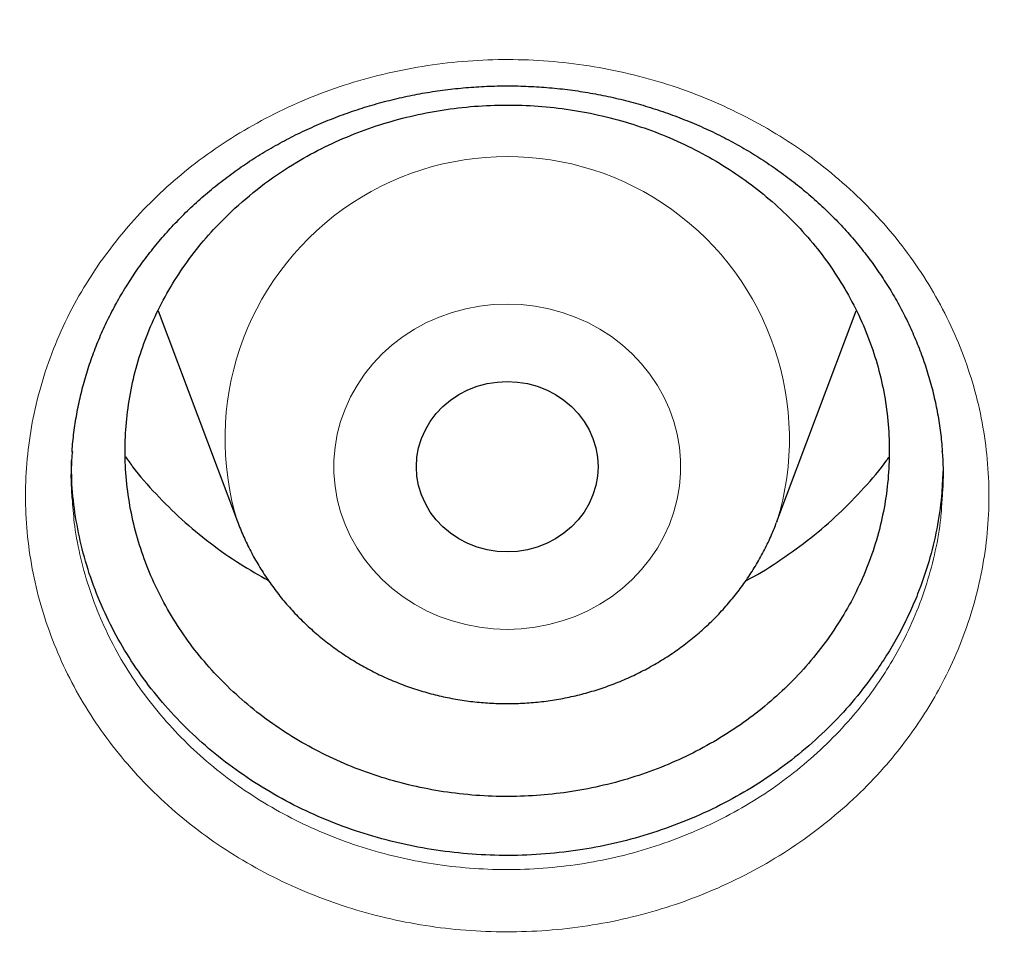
# Model space of a CAD drawing. Header units: millimetres. Extents: x 8 to 949, y 12 to 889.
# Tile 406 of 556: x 625.85 to 630.19, y 821.56 to 825.69. Entities that reach past the tile are written whole.
import ezdxf

# ---------------------------------------------------------------- set-up
doc = ezdxf.new("R2010")
doc.units = ezdxf.units.MM

msp = doc.modelspace()

# ---------------------------------------------------------------- linework, layer by layer
at = {"color": 7, "linetype": 'Continuous', "lineweight": 30}
for p, q in [((626.4635, 824.4039), (626.8127, 823.4756)), ((629.1889, 823.4756), (629.538, 824.4035)), ((629.1889, 823.4756), (629.1874, 823.4716))]:
    msp.add_line(p, q, dxfattribs=at)
at = {"color": 252, "linetype": 'Continuous', "lineweight": 0, "flags": 128}
msp.add_lwpolyline([(628.0008, 823.0006), (627.9394, 823.003), (627.8783, 823.0099), (627.8181, 823.0214), (627.759, 823.0375), (627.7015, 823.058), (627.6459, 823.0827), (627.5927, 823.1115), (627.5421, 823.1443), (627.4944, 823.1808), (627.4501, 823.2208), (627.4093, 823.264), (627.3723, 823.3101), (627.3395, 823.3589), (627.3109, 823.4099), (627.2868, 823.463), (627.2673, 823.5177), (627.2526, 823.5738), (627.2427, 823.6307), (627.2378, 823.6882), (627.2378, 823.7459), (627.2427, 823.8034), (627.2526, 823.8604), (627.2673, 823.9164), (627.2868, 823.9711), (627.3109, 824.0242), (627.3395, 824.0753), (627.3723, 824.1241), (627.4093, 824.1702), (627.4501, 824.2134), (627.4944, 824.2533), (627.5421, 824.2898), (627.5927, 824.3226), (627.6459, 824.3515), (627.7015, 824.3762), (627.759, 824.3967), (627.8181, 824.4127), (627.8783, 824.4243), (627.9394, 824.4312), (628.0008, 824.4335), (628.0623, 824.4312), (628.1233, 824.4243), (628.1836, 824.4127), (628.2426, 824.3967), (628.3001, 824.3762), (628.3557, 824.3515), (628.409, 824.3226), (628.4596, 824.2898), (628.5072, 824.2533), (628.5516, 824.2134), (628.5923, 824.1702), (628.6293, 824.1241), (628.6621, 824.0753), (628.6907, 824.0242), (628.7148, 823.9711), (628.7343, 823.9164), (628.749, 823.8604), (628.7589, 823.8034), (628.7638, 823.7459), (628.7638, 823.6882), (628.7589, 823.6307), (628.749, 823.5738), (628.7343, 823.5177), (628.7148, 823.463), (628.6907, 823.4099), (628.6621, 823.3589), (628.6293, 823.3101), (628.5923, 823.264), (628.5516, 823.2208), (628.5072, 823.1808), (628.4596, 823.1443), (628.409, 823.1115), (628.3557, 823.0827), (628.3001, 823.058), (628.2426, 823.0375), (628.1836, 823.0214), (628.1233, 823.0099), (628.0623, 823.003), (628.0008, 823.0006)], dxfattribs=at)
at = {"color": 7, "linetype": 'Continuous', "lineweight": 30, "flags": 128}
msp.add_lwpolyline([(628.0008, 823.3418), (627.956, 823.3442), (627.9118, 823.3512), (627.8687, 823.3629), (627.8273, 823.379), (627.788, 823.3993), (627.7514, 823.4237), (627.718, 823.4517), (627.6881, 823.4831), (627.6621, 823.5174), (627.6404, 823.5543), (627.6233, 823.5931), (627.6108, 823.6336), (627.6033, 823.6751), (627.6008, 823.7171), (627.6033, 823.7591), (627.6108, 823.8006), (627.6233, 823.841), (627.6404, 823.8799), (627.6621, 823.9167), (627.6881, 823.9511), (627.718, 823.9824), (627.7514, 824.0105), (627.788, 824.0348), (627.8273, 824.0552), (627.8687, 824.0713), (627.9118, 824.0829), (627.956, 824.09), (628.0008, 824.0924), (628.0456, 824.09), (628.0898, 824.0829), (628.1329, 824.0713), (628.1744, 824.0552), (628.2136, 824.0348), (628.2502, 824.0105), (628.2837, 823.9824), (628.3135, 823.9511), (628.3395, 823.9167), (628.3612, 823.8799), (628.3784, 823.841), (628.3908, 823.8006), (628.3983, 823.7591), (628.4008, 823.7171), (628.3983, 823.6751), (628.3908, 823.6336), (628.3784, 823.5931), (628.3612, 823.5543), (628.3395, 823.5174), (628.3135, 823.4831), (628.2837, 823.4517), (628.2502, 823.4237), (628.2136, 823.3993), (628.1744, 823.379), (628.1329, 823.3629), (628.0898, 823.3512), (628.0456, 823.3442), (628.0008, 823.3418)], dxfattribs=at)
at = {"color": 252, "linetype": 'Continuous', "lineweight": 0}
msp.add_arc((628.0008, 823.8402), 1.2428, 342.9378, 197.0344, dxfattribs=at)
for points, knots in [([(628.0008, 880.2977), (627.5042, 880.2918), (626.5111, 880.2799), (625.0242, 880.1843), (623.5431, 880.0318), (622.0707, 879.8172), (620.6184, 879.544), (619.1888, 879.2136), (617.7842, 878.828), (616.3987, 878.3858), (615.0266, 877.8848), (613.6709, 877.3249), (612.3348, 876.706), (611.0291, 876.0325), (609.7561, 875.3058), (608.5258, 874.5319), (607.3398, 873.7134), (606.1995, 872.8528), (605.0998, 871.9468), (604.0365, 870.9914), (603.0124, 869.9874), (602.0305, 868.9358), (601.0988, 867.8448), (600.2192, 866.7164), (599.3982, 865.5597), (598.6363, 864.3776), (597.9338, 863.1732), (597.2873, 861.9413), (596.6947, 860.6768), (596.1581, 859.3816), (595.6798, 858.0575), (595.2641, 856.715), (594.9117, 855.3567), (594.625, 853.9933), (594.4032, 852.6277), (594.2455, 851.2627), (594.1508, 849.8925), (594.119, 848.5115), (594.1515, 847.1222), (594.2498, 845.7272), (594.4133, 844.3376), (594.6418, 842.9562), (594.933, 841.5936), (595.2851, 840.2524), (595.6962, 838.9346), (596.1675, 837.6347), (596.7015, 836.3474), (597.2982, 835.0755), (597.958, 833.822), (598.6759, 832.597), (599.4504, 831.4027), (600.2753, 830.2484), (601.1477, 829.1357), (602.065, 828.0658), (603.0306, 827.0341), (604.049, 826.0365), (605.1191, 825.0757), (606.24, 824.1545), (607.4029, 823.2804), (608.6056, 822.4551), (609.8385, 821.6849), (611.0984, 820.9701), (612.3822, 820.311), (613.6952, 819.7045), (615.043, 819.1484), (616.4236, 818.645), (617.8348, 818.1963), (619.2658, 817.8063), (620.7136, 817.4757), (622.1668, 817.2067), (623.6223, 816.9986), (625.0773, 816.8507), (626.5377, 816.7618), (628.0097, 816.7319), (629.4905, 816.7625), (630.9774, 816.8546), (632.4585, 817.008), (633.9309, 817.2224), (635.3833, 817.4957), (636.8129, 817.826), (638.2174, 818.2117), (639.6029, 818.6539), (640.975, 819.1548), (642.3307, 819.7147), (643.6668, 820.3337), (644.9726, 821.0072), (646.2455, 821.7339), (647.4758, 822.5078), (648.6618, 823.3263), (649.8022, 824.1869), (650.9018, 825.0928), (651.9652, 826.0483), (652.9893, 827.0523), (653.9712, 828.1038), (654.9028, 829.1949), (655.7825, 830.3233), (656.6035, 831.48), (657.3653, 832.662), (658.0678, 833.8665), (658.7143, 835.0983), (659.307, 836.3628), (659.8436, 837.6581), (660.3218, 838.9821), (660.7375, 840.3246), (661.0899, 841.683), (661.3766, 843.0464), (661.5984, 844.412), (661.7561, 845.777), (661.8509, 847.1471), (661.8827, 848.5281), (661.8501, 849.9175), (661.7519, 851.3124), (661.5883, 852.702), (661.3599, 854.0835), (661.0686, 855.446), (660.7165, 856.7873), (660.3054, 858.105), (659.8341, 859.4049), (659.3002, 860.6922), (658.7034, 861.9641), (658.0436, 863.2176), (657.3258, 864.4427), (656.5512, 865.637), (655.7263, 866.7912), (654.8539, 867.904), (653.9367, 868.9738), (652.971, 870.0055), (651.9526, 871.0032), (650.8825, 871.964), (649.7616, 872.8852), (648.5987, 873.7593), (647.396, 874.5845), (646.1631, 875.3548), (644.9032, 876.0696), (643.6194, 876.7287), (642.3064, 877.3352), (640.9586, 877.8912), (639.578, 878.3947), (638.1668, 878.8433), (636.7358, 879.2334), (635.288, 879.564), (633.8348, 879.8329), (632.3793, 880.0412), (630.9243, 880.1883), (629.4639, 880.2805), (628.4885, 880.292), (628.0008, 880.2977)], [0, 0, 0, 0, 0.007, 0.014, 0.021, 0.028, 0.035, 0.041875, 0.04875, 0.055625, 0.0625, 0.0695, 0.0765, 0.0835, 0.0905, 0.0975, 0.104375, 0.11125, 0.118125, 0.125, 0.132, 0.139, 0.146, 0.153, 0.16, 0.166875, 0.17375, 0.180625, 0.1875, 0.1945, 0.2015, 0.2085, 0.2155, 0.2225, 0.229375, 0.23625, 0.243125, 0.25, 0.257, 0.264, 0.271, 0.278, 0.285, 0.291875, 0.29875, 0.305625, 0.3125, 0.3195, 0.3265, 0.3335, 0.3405, 0.3475, 0.354375, 0.36125, 0.368125, 0.375, 0.382, 0.389, 0.396, 0.403, 0.41, 0.416875, 0.42375, 0.430625, 0.4375, 0.4445, 0.4515, 0.4585, 0.4655, 0.4725, 0.479375, 0.48625, 0.493125, 0.5, 0.507, 0.514, 0.521, 0.528, 0.535, 0.541875, 0.54875, 0.555625, 0.5625, 0.5695, 0.5765, 0.5835, 0.5905, 0.5975, 0.604375, 0.61125, 0.618125, 0.625, 0.632, 0.639, 0.646, 0.653, 0.66, 0.666875, 0.67375, 0.680625, 0.6875, 0.6945, 0.7015, 0.7085, 0.7155, 0.7225, 0.729375, 0.73625, 0.743125, 0.75, 0.757, 0.764, 0.771, 0.778, 0.785, 0.791875, 0.79875, 0.805625, 0.8125, 0.8195, 0.8265, 0.8335, 0.8405, 0.8475, 0.854375, 0.86125, 0.868125, 0.875, 0.882, 0.889, 0.896, 0.903, 0.91, 0.916875, 0.92375, 0.930625, 0.9375, 0.9445, 0.9515, 0.9585, 0.9655, 0.9725, 0.979375, 0.98625, 0.993125, 1, 1, 1, 1]), ([(626.2074, 824.6156), (626.2391, 824.6587), (626.3026, 824.745), (626.4122, 824.8651), (626.5312, 824.9775), (626.6617, 825.0821), (626.8034, 825.1777), (626.9558, 825.2634), (627.1156, 825.3374), (627.2812, 825.3988), (627.452, 825.447), (627.6267, 825.4821), (627.804, 825.5039), (627.9826, 825.5123), (628.1614, 825.5067), (628.3393, 825.4876), (628.5149, 825.4551), (628.6864, 825.4094), (628.8528, 825.3507), (629.0132, 825.2796), (629.1665, 825.1968), (629.3117, 825.1026), (629.4475, 824.9973), (629.5734, 824.8818), (629.6882, 824.7573), (629.7909, 824.6246), (629.8806, 824.4845), (629.9571, 824.3381), (630.0199, 824.1864), (630.0684, 824.0304), (630.1019, 823.8712), (630.1205, 823.7096), (630.1243, 823.5471), (630.113, 823.3851), (630.0863, 823.2246), (630.0447, 823.0664), (629.9887, 822.9119), (629.9228, 822.7712), (629.8498, 822.6442), (629.7728, 822.5301), (629.6811, 822.4134), (629.5725, 822.2959), (629.4458, 822.18), (629.3089, 822.074), (629.1629, 821.9793), (629.0086, 821.8965), (628.8473, 821.8256), (628.68, 821.7671), (628.508, 821.7216), (628.3322, 821.6897), (628.1539, 821.6712), (627.9744, 821.6663), (627.7956, 821.675), (627.6185, 821.6976), (627.4442, 821.7335), (627.2738, 821.7823), (627.1085, 821.8439), (626.9497, 821.9181), (626.7981, 822.0043), (626.6548, 822.1015), (626.5213, 822.2091), (626.3985, 822.3268), (626.2869, 822.4535), (626.1873, 822.5881), (626.1006, 822.7296), (626.0276, 822.8775), (625.9685, 823.0306), (625.9236, 823.1877), (625.8936, 823.3474), (625.8788, 823.5088), (625.8789, 823.6709), (625.8938, 823.8324), (625.9242, 823.9945), (625.9709, 824.156), (626.0343, 824.3156), (626.1116, 824.4702), (626.1755, 824.5672), (626.2074, 824.6156)], [0, 0, 0, 0, 0.012867, 0.025776, 0.038686, 0.051553, 0.064963, 0.07842, 0.091878, 0.105288, 0.118659, 0.132078, 0.145497, 0.158869, 0.172258, 0.185696, 0.199134, 0.212524, 0.225873, 0.23927, 0.252667, 0.266016, 0.279416, 0.292865, 0.306314, 0.319714, 0.333102, 0.346536, 0.359971, 0.373358, 0.386786, 0.400262, 0.413739, 0.427167, 0.440603, 0.454087, 0.467571, 0.481007, 0.492074, 0.503154, 0.51422, 0.527688, 0.541203, 0.554718, 0.568183, 0.581585, 0.595035, 0.608484, 0.621886, 0.635302, 0.648766, 0.662231, 0.675647, 0.689007, 0.702415, 0.715822, 0.729182, 0.742566, 0.755998, 0.769429, 0.782813, 0.796198, 0.80963, 0.823063, 0.836448, 0.849852, 0.863304, 0.876755, 0.890159, 0.903558, 0.917004, 0.93045, 0.943848, 0.957859, 0.971924, 0.985989, 1, 1, 1, 1]), ([(626.0858, 823.5659), (626.0886, 823.5291), (626.095, 823.444), (626.1213, 823.3119), (626.1615, 823.1706), (626.215, 823.0328), (626.2809, 822.8997), (626.3593, 822.7721), (626.4495, 822.6508), (626.5504, 822.5366), (626.6616, 822.4305), (626.7824, 822.3334), (626.912, 822.2457), (627.0493, 822.168), (627.1931, 822.101), (627.3426, 822.0455), (627.4969, 822.0014), (627.6547, 821.9691), (627.815, 821.9487), (627.9769, 821.9408), (628.1394, 821.9453), (628.3008, 821.9619), (628.46, 821.9907), (628.6157, 822.0318), (628.7671, 822.0846), (628.9132, 822.1485), (629.0528, 822.2232), (629.185, 822.3087), (629.3089, 822.4043), (629.4235, 822.5088), (629.5218, 822.6147), (629.6048, 822.72), (629.6744, 822.8228), (629.7404, 822.9373), (629.8, 823.0641), (629.8508, 823.2034), (629.8879, 823.346), (629.9101, 823.469), (629.9143, 823.5444), (629.9158, 823.5712)], [0, 0, 0, 0, 0.021169, 0.049014, 0.076958, 0.104903, 0.132749, 0.160607, 0.188564, 0.216521, 0.244379, 0.272234, 0.300189, 0.328144, 0.355999, 0.383807, 0.411713, 0.43962, 0.467427, 0.495348, 0.523369, 0.55139, 0.57931, 0.607209, 0.635208, 0.663209, 0.691109, 0.719136, 0.747265, 0.775397, 0.803428, 0.826455, 0.84951, 0.872537, 0.9005, 0.928563, 0.956626, 0.984589, 1, 1, 1, 1])]:
    msp.add_open_spline(points, degree=3, knots=knots, dxfattribs=at)
at = {"color": 7, "linetype": 'Continuous', "lineweight": 30}
for points, knots in [([(593.1495, 851.204), (593.1478, 851.1811), (593.1443, 851.1328), (593.1392, 851.0565), (593.1335, 850.9687), (593.1272, 850.8686), (593.1203, 850.7562), (593.1133, 850.635), (593.1062, 850.5043), (593.0993, 850.3651), (593.0927, 850.2174), (593.0856, 850.0397), (593.0785, 849.8295), (593.0721, 849.5844), (593.0675, 849.3231), (593.065, 849.0455), (593.0651, 848.7519), (593.0683, 848.4421), (593.0751, 848.1161), (593.0845, 847.8191), (593.0953, 847.5548), (593.106, 847.3317), (593.1181, 847.1144), (593.1309, 846.909), (593.1444, 846.7128), (593.1583, 846.5266), (593.1726, 846.3508), (593.1866, 846.1894), (593.2, 846.0424), (593.2128, 845.9099), (593.2244, 845.7936), (593.2349, 845.6929), (593.244, 845.6075), (593.252, 845.5348), (593.2587, 845.4748), (593.2637, 845.4305), (593.2672, 845.3994), (593.27, 845.3756), (593.2731, 845.3491), (593.2771, 845.315), (593.282, 845.2729), (593.2879, 845.2237), (593.2957, 845.1596), (593.3057, 845.0787), (593.3184, 844.9791), (593.333, 844.8674), (593.3502, 844.7386), (593.3706, 844.5923), (593.3937, 844.4316), (593.4186, 844.2654), (593.4444, 844.0986), (593.4711, 843.9323), (593.4986, 843.7666), (593.527, 843.6015), (593.5768, 843.3201), (593.6514, 842.9244), (593.7522, 842.4342), (593.8568, 841.9634), (593.965, 841.5077), (594.0823, 841.0451), (594.1901, 840.6457), (594.2849, 840.3108), (594.3635, 840.042), (594.4453, 839.7713), (594.5183, 839.5375), (594.5794, 839.3465), (594.6257, 839.2043), (594.6673, 839.0784), (594.7041, 838.9687), (594.7357, 838.8753), (594.7621, 838.798), (594.7833, 838.7365), (594.802, 838.6826), (594.822, 838.6252), (594.8468, 838.5544), (594.8776, 838.4674), (594.9143, 838.3647), (594.9572, 838.246), (595.0051, 838.1154), (595.0577, 837.9738), (595.115, 837.822), (595.1783, 837.6568), (595.248, 837.4783), (595.3318, 837.2675), (595.4278, 837.0312), (595.534, 836.7767), (595.6508, 836.5031), (595.7781, 836.2129), (595.9157, 835.9083), (596.0508, 835.6175), (596.1837, 835.3385), (596.314, 835.0715), (596.4414, 834.8165), (596.5646, 834.5753), (596.6831, 834.3478), (596.7968, 834.1337), (596.9052, 833.933), (597.0937, 833.5899), (597.3713, 833.1016), (597.6485, 832.639), (597.829, 832.3468), (597.9062, 832.223), (597.9841, 832.0993), (598.0626, 831.9759), (598.1418, 831.8526), (598.2217, 831.7295), (598.301, 831.6086), (598.3719, 831.5013), (598.432, 831.4113), (598.4797, 831.3402), (598.5201, 831.2803), (598.5532, 831.2315), (598.5788, 831.1938), (598.6003, 831.1623), (598.6221, 831.1303), (598.6487, 831.0914), (598.6843, 831.0397), (598.7297, 830.974), (598.7859, 830.893), (598.8512, 830.7996), (598.9257, 830.6939), (599.0096, 830.5759), (599.098, 830.4527), (599.1901, 830.3257), (599.2852, 830.1958), (599.3878, 830.0572), (599.4979, 829.9101), (599.6157, 829.7545), (599.741, 829.5911), (599.9074, 829.377), (600.1117, 829.119), (600.3514, 828.8234), (600.5977, 828.5265), (600.8504, 828.2292), (601.1087, 827.9324), (601.3612, 827.649), (601.6075, 827.3786), (601.8472, 827.1211), (602.0759, 826.8805), (602.2932, 826.6562), (602.4993, 826.4473), (602.6983, 826.2489), (602.89, 826.0609), (603.0909, 825.867), (603.3016, 825.6671), (603.5263, 825.4577), (603.7524, 825.2509), (603.9838, 825.0429), (604.2207, 824.8341), (604.4631, 824.6243), (604.7041, 824.4198), (604.9434, 824.2205), (605.1805, 824.0264), (605.4225, 823.832), (605.6694, 823.6374), (605.9206, 823.443), (606.1427, 823.2744), (606.3289, 823.1352), (606.4731, 823.0287), (606.6023, 822.9341), (606.7166, 822.8513), (606.8067, 822.7865), (606.8753, 822.7374), (606.9251, 822.702), (606.9661, 822.6728), (606.998, 822.6502), (607.0255, 822.6308), (607.0597, 822.6067), (607.1077, 822.573), (607.1719, 822.528), (607.2496, 822.4739), (607.3408, 822.4108), (607.4457, 822.3388), (607.5643, 822.2579), (607.6969, 822.1685), (607.91, 822.0261), (608.2023, 821.8344), (608.5724, 821.5983), (608.9502, 821.3638), (609.3355, 821.1313), (609.7283, 820.9011), (610.1286, 820.6733), (610.5365, 820.4482), (610.9883, 820.2065), (611.4859, 819.9499), (612.0313, 819.6802), (612.5873, 819.417), (613.1497, 819.1625), (613.752, 818.9024), (614.3916, 818.6404), (615.0681, 818.3792), (615.7421, 818.1345), (616.4128, 817.9058), (617.0798, 817.6927), (617.7304, 817.4985), (618.364, 817.3219), (618.9805, 817.1615), (619.5939, 817.0132), (620.2063, 816.876), (620.8761, 816.7379), (621.6048, 816.6022), (622.3928, 816.4728), (623.1837, 816.3604), (623.9771, 816.2649), (624.7679, 816.187), (625.5556, 816.1263), (626.3398, 816.0825), (627.1248, 816.0554), (627.9151, 816.045), (628.7102, 816.0517), (629.5096, 816.0758), (630.3082, 816.1173), (631.1057, 816.1759), (631.8967, 816.2512), (632.6812, 816.3428), (633.4594, 816.4504), (634.2368, 816.5746), (635.0185, 816.7165), (635.8041, 816.8767), (636.5931, 817.0556), (637.3805, 817.2524), (638.1657, 817.4672), (638.892, 817.6833), (639.5604, 817.8968), (640.1739, 818.1049), (640.7903, 818.3263), (641.4115, 818.5625), (642.0179, 818.8061), (642.6091, 819.0562), (643.1847, 819.3115), (643.7629, 819.5805), (644.3434, 819.8632), (644.9258, 820.16), (645.5097, 820.4713), (645.9836, 820.7353), (646.3463, 820.944), (646.5946, 821.0895), (646.8327, 821.2317), (647.0596, 821.3695), (647.2753, 821.5027), (647.4799, 821.631), (647.6796, 821.7581), (647.8736, 821.8834), (648.0614, 822.0064), (648.2365, 822.1227), (648.3989, 822.2319), (648.5332, 822.3232), (648.6418, 822.3978), (648.7273, 822.4568), (648.8073, 822.5124), (648.8794, 822.5628), (648.9415, 822.6064), (648.9916, 822.6418), (649.0335, 822.6714), (649.0748, 822.7007), (649.1227, 822.7348), (649.1801, 822.7759), (649.2457, 822.823), (649.3181, 822.8753), (649.4126, 822.9438), (649.5317, 823.031), (649.678, 823.1391), (649.8382, 823.2589), (650.0121, 823.3906), (650.1996, 823.5345), (650.4003, 823.6909), (650.6141, 823.86), (650.8404, 824.0422), (651.0792, 824.2377), (651.3299, 824.447), (651.5886, 824.6673), (651.8487, 824.8934), (652.104, 825.1198), (652.3815, 825.371), (652.6789, 825.6466), (652.9937, 825.946), (653.295, 826.24), (653.5906, 826.5357), (653.8799, 826.8323), (654.1624, 827.1293), (654.4308, 827.4184), (654.6855, 827.6991), (654.9269, 827.9712), (655.1701, 828.2512), (655.4202, 828.5458), (655.6823, 828.8623), (655.9472, 829.1904), (656.2259, 829.5448), (656.5178, 829.927), (656.745, 830.234), (656.8984, 830.4456), (656.976, 830.5535), (657.0491, 830.656), (657.1155, 830.75), (657.175, 830.8347), (657.2278, 830.9103), (657.2738, 830.9766), (657.3131, 831.0336), (657.3459, 831.0812), (657.3721, 831.1195), (657.3937, 831.151), (657.4159, 831.1836), (657.4431, 831.2236), (657.4775, 831.2743), (657.5177, 831.3339), (657.5702, 831.4121), (657.6364, 831.5114), (657.7176, 831.6344), (657.8085, 831.7734), (657.9087, 831.9284), (658.018, 832.0998), (658.1335, 832.2836), (658.2548, 832.4794), (658.381, 832.6866), (658.5124, 832.9061), (658.6449, 833.1315), (658.8074, 833.4132), (658.9942, 833.7455), (659.2013, 834.1258), (659.3953, 834.4936), (659.5767, 834.8484), (659.7461, 835.1899), (659.9039, 835.5179), (660.0509, 835.832), (660.1889, 836.1357), (660.3221, 836.4368), (660.4679, 836.7762), (660.6276, 837.1609), (660.7998, 837.5935), (660.9268, 837.9271), (661.0101, 838.1524), (661.0493, 838.2597), (661.0843, 838.3565), (661.1148, 838.4416), (661.1408, 838.5149), (661.1634, 838.5789), (661.182, 838.6321), (661.1969, 838.6747), (661.2095, 838.7111), (661.2242, 838.7536), (661.2434, 838.8095), (661.2672, 838.8791), (661.2943, 838.959), (661.3244, 839.049), (661.3577, 839.149), (661.3966, 839.2676), (661.4414, 839.4063), (661.4924, 839.5667), (661.547, 839.7417), (661.6049, 839.9317), (661.6655, 840.1351), (661.7276, 840.3491), (661.7897, 840.5688), (661.8505, 840.7903), (661.9493, 841.1605), (662.0795, 841.679), (662.2316, 842.3461), (662.3443, 842.8947), (662.4255, 843.3245), (662.4806, 843.6334), (662.5311, 843.9341), (662.5767, 844.2217), (662.6127, 844.4632), (662.6408, 844.6616), (662.6624, 844.82), (662.6824, 844.972), (662.6977, 845.0935), (662.7088, 845.183), (662.7155, 845.239), (662.7209, 845.2842), (662.725, 845.3185), (662.7279, 845.3432), (662.7309, 845.3689), (662.7349, 845.404), (662.7408, 845.4558), (662.7483, 845.5225), (662.7573, 845.6042), (662.7676, 845.7008), (662.7791, 845.8124), (662.7965, 845.9877), (662.8186, 846.2262), (662.8437, 846.5276), (662.8667, 846.8426), (662.8872, 847.1711), (662.9049, 847.5133), (662.9198, 847.884), (662.9309, 848.2845), (662.9368, 848.7159), (662.9366, 849.0809), (662.9333, 849.3709), (662.9296, 849.5768), (662.9247, 849.7725), (662.919, 849.9573), (662.9122, 850.1455), (662.9041, 850.3347), (662.8949, 850.5229), (662.8856, 850.6933), (662.8765, 850.8459), (662.8678, 850.9809), (662.8599, 851.0981), (662.8545, 851.1707), (662.8521, 851.204)], [0, 0, 0, 0, 0.0006002, 0.0012692, 0.0020128, 0.0029471, 0.0039857, 0.0051204, 0.0063345, 0.0076279, 0.0090004, 0.0104521, 0.0125774, 0.0148526, 0.0172774, 0.019852, 0.0225763, 0.0254503, 0.028474, 0.0316474, 0.0337187, 0.0358343, 0.0378624, 0.0397716, 0.041562, 0.0433311, 0.0449665, 0.0464683, 0.0478364, 0.0490709, 0.0501717, 0.0510871, 0.0518838, 0.0525616, 0.0531206, 0.0535608, 0.0538025, 0.05399, 0.0542257, 0.0545453, 0.0549432, 0.0554026, 0.0559226, 0.0567366, 0.0576652, 0.0587083, 0.0598661, 0.0612713, 0.0628076, 0.0643726, 0.0659334, 0.06749, 0.0690425, 0.0705908, 0.072135, 0.0769608, 0.0817456, 0.085991, 0.0903009, 0.0946998, 0.0991878, 0.1017399, 0.10432, 0.1069279, 0.1095552, 0.1110888, 0.1124659, 0.1136867, 0.1147511, 0.115659, 0.1164105, 0.1170057, 0.1174557, 0.1179854, 0.1186824, 0.1195285, 0.1205322, 0.1216936, 0.1230126, 0.1243708, 0.1258634, 0.1274905, 0.129252, 0.131148, 0.1337463, 0.1362828, 0.138749, 0.1419418, 0.1450086, 0.1479493, 0.1507639, 0.153506, 0.1561169, 0.1585965, 0.1609449, 0.163162, 0.165248, 0.167204, 0.1739014, 0.1806415, 0.1819705, 0.1833011, 0.1846334, 0.1859673, 0.1873028, 0.18864, 0.1899788, 0.191253, 0.1921547, 0.1929346, 0.1935927, 0.194129, 0.1945435, 0.1948386, 0.1951701, 0.1955992, 0.1961266, 0.1968834, 0.1977802, 0.1988171, 0.1999941, 0.2013111, 0.2027682, 0.2041286, 0.2055919, 0.2071581, 0.2088271, 0.210599, 0.2124738, 0.2144343, 0.2179813, 0.2214295, 0.2247789, 0.228465, 0.2320236, 0.2354546, 0.238758, 0.2419339, 0.2449822, 0.2477396, 0.2503836, 0.2529143, 0.2553317, 0.2576358, 0.260453, 0.2631667, 0.2659194, 0.2687131, 0.2715477, 0.2744232, 0.2773397, 0.2800492, 0.282793, 0.2855713, 0.2883841, 0.2912312, 0.29409, 0.2958607, 0.2974611, 0.2988911, 0.3001508, 0.3012402, 0.3018613, 0.3024093, 0.3028744, 0.303208, 0.303456, 0.3037747, 0.3043282, 0.305027, 0.3058709, 0.30686, 0.3079943, 0.3092737, 0.3106983, 0.3122681, 0.3161242, 0.3200332, 0.3239867, 0.3279846, 0.3320268, 0.3361135, 0.3402445, 0.34442, 0.3497321, 0.3551143, 0.3605666, 0.3660438, 0.3714685, 0.377935, 0.3843236, 0.3906338, 0.3968658, 0.4030197, 0.4090954, 0.4147526, 0.4203403, 0.4258591, 0.4313502, 0.4368411, 0.4438295, 0.4508178, 0.4578059, 0.4647939, 0.4717817, 0.4786447, 0.4855076, 0.4923705, 0.4992336, 0.5062215, 0.5132092, 0.5201969, 0.5271846, 0.5341724, 0.5410356, 0.5479014, 0.5547886, 0.5617012, 0.5687655, 0.5758562, 0.582973, 0.5901162, 0.5972856, 0.6029372, 0.6086155, 0.6143768, 0.6202297, 0.626174, 0.6316572, 0.6372159, 0.6428503, 0.6485603, 0.654346, 0.6602074, 0.6661445, 0.6687788, 0.6713477, 0.6738114, 0.67617, 0.6784235, 0.6805718, 0.6826149, 0.6847409, 0.6867397, 0.6886111, 0.6903554, 0.6919723, 0.692952, 0.6938783, 0.6947512, 0.6955563, 0.6962348, 0.6967805, 0.6971966, 0.6976092, 0.6981338, 0.6987706, 0.6994986, 0.7002961, 0.701163, 0.7026244, 0.7042486, 0.7060355, 0.7079852, 0.7100976, 0.7123729, 0.7148108, 0.7174116, 0.7201752, 0.7231016, 0.7261903, 0.7293146, 0.7323771, 0.7353776, 0.7394022, 0.7433096, 0.7470999, 0.7507729, 0.7546078, 0.758306, 0.7618675, 0.7652924, 0.7685806, 0.7717322, 0.775356, 0.7790751, 0.7828975, 0.7868235, 0.7913434, 0.7959931, 0.7972324, 0.7984694, 0.7996199, 0.8006663, 0.8016087, 0.8024471, 0.8031814, 0.8038116, 0.8043378, 0.80476, 0.8050781, 0.8053807, 0.8058366, 0.8063989, 0.8070547, 0.8078005, 0.8089725, 0.8103147, 0.811827, 0.8135094, 0.815362, 0.8173847, 0.8194477, 0.821662, 0.8240275, 0.8264501, 0.8288238, 0.8329408, 0.8369017, 0.8407065, 0.8443552, 0.8478478, 0.8511843, 0.8543646, 0.8573888, 0.8603672, 0.863429, 0.8675652, 0.8718449, 0.8762683, 0.8774111, 0.8784742, 0.8794215, 0.880253, 0.8809687, 0.8815687, 0.8821271, 0.8825246, 0.8828148, 0.8831907, 0.8837666, 0.8844458, 0.8852221, 0.8860955, 0.887066, 0.8881336, 0.8895429, 0.891092, 0.892781, 0.8946098, 0.8965785, 0.8986477, 0.9007711, 0.9028889, 0.9050009, 0.9113659, 0.9176783, 0.923938, 0.9268708, 0.9297918, 0.9326291, 0.935319, 0.9378617, 0.9393998, 0.9408785, 0.9422978, 0.9436549, 0.9442793, 0.944802, 0.9452231, 0.9455425, 0.9457603, 0.9459166, 0.9462603, 0.9467431, 0.9473651, 0.9481263, 0.9490266, 0.9500661, 0.9512448, 0.9539234, 0.9567268, 0.9596548, 0.9627074, 0.9658846, 0.9691864, 0.9730323, 0.9770346, 0.9811932, 0.9831925, 0.9851078, 0.9869197, 0.9886283, 0.9902336, 0.9921313, 0.9938611, 0.9954232, 0.9968178, 0.9980451, 0.9991056, 1, 1, 1, 1]), ([(595.5592, 846.7631), (595.5601, 846.7485), (595.5679, 846.6155), (595.5868, 846.3643), (595.6163, 846.0096), (595.6506, 845.6552), (595.6892, 845.3012), (595.7323, 844.9476), (595.7797, 844.5945), (595.8315, 844.242), (595.8877, 843.8901), (595.9483, 843.5388), (596.0132, 843.1882), (596.0825, 842.8383), (596.1562, 842.4892), (596.2341, 842.141), (596.3164, 841.7936), (596.403, 841.4471), (596.4939, 841.1017), (596.5891, 840.7572), (596.6886, 840.4138), (596.7923, 840.0715), (596.9003, 839.7304), (597.0125, 839.3904), (597.1289, 839.0518), (597.2495, 838.7144), (597.3743, 838.3784), (597.5033, 838.0437), (597.6364, 837.7105), (597.7737, 837.3788), (597.915, 837.0486), (598.0605, 836.7199), (598.2101, 836.3929), (598.3637, 836.0675), (598.5213, 835.7439), (598.6829, 835.422), (598.8486, 835.1018), (599.0182, 834.7836), (599.1917, 834.4672), (599.3692, 834.1527), (599.5506, 833.8401), (599.7358, 833.5296), (599.9249, 833.2212), (600.1178, 832.9148), (600.3145, 832.6105), (600.515, 832.3085), (600.7192, 832.0086), (600.9271, 831.711), (601.1387, 831.4157), (601.354, 831.1228), (601.5729, 830.8322), (601.7954, 830.544), (602.0214, 830.2583), (602.251, 829.9751), (602.4841, 829.6944), (602.7207, 829.4162), (602.9607, 829.1407), (603.2042, 828.8679), (603.451, 828.5977), (603.7011, 828.3302), (603.9546, 828.0655), (604.2113, 827.8036), (604.4713, 827.5445), (604.7344, 827.2883), (605.0008, 827.035), (605.2702, 826.7846), (605.5428, 826.5372), (605.8184, 826.2928), (606.097, 826.0514), (606.3787, 825.8131), (606.6632, 825.5779), (606.9507, 825.3458), (607.241, 825.1169), (607.5342, 824.8912), (607.8301, 824.6687), (608.1288, 824.4494), (608.4302, 824.2335), (608.7343, 824.0208), (609.041, 823.8115), (609.3503, 823.6056), (609.6621, 823.4031), (609.9764, 823.204), (610.2931, 823.0083), (610.6123, 822.8161), (610.9338, 822.6275), (611.2577, 822.4424), (611.5838, 822.2608), (611.9122, 822.0828), (612.2428, 821.9085), (612.5755, 821.7377), (612.9103, 821.5706), (613.2471, 821.4072), (613.586, 821.2475), (613.9268, 821.0915), (614.2696, 820.9393), (614.6142, 820.7908), (614.9607, 820.6461), (615.3089, 820.5052), (615.6588, 820.3682), (616.0104, 820.2349), (616.3637, 820.1056), (616.7185, 819.9801), (617.0749, 819.8585), (617.4328, 819.7408), (617.7921, 819.627), (618.1528, 819.5172), (618.5148, 819.4113), (618.8782, 819.3095), (619.2427, 819.2116), (619.6085, 819.1177), (619.9754, 819.0278), (620.3434, 818.9419), (620.7124, 818.8601), (621.0825, 818.7823), (621.4534, 818.7085), (621.8253, 818.6389), (622.198, 818.5733), (622.5715, 818.5118), (622.9457, 818.4544), (623.3207, 818.4011), (623.6962, 818.3519), (624.0724, 818.3068), (624.449, 818.2659), (624.8262, 818.229), (625.2038, 818.1963), (625.5818, 818.1678), (625.9601, 818.1433), (626.3387, 818.1231), (626.7175, 818.1069), (627.0965, 818.095), (627.4756, 818.0871), (627.8548, 818.0835), (628.234, 818.0839), (628.6131, 818.0886), (628.9922, 818.0974), (629.3712, 818.1103), (629.7499, 818.1274), (630.1285, 818.1486), (630.5067, 818.174), (630.8846, 818.2035), (631.2621, 818.2371), (631.6392, 818.2749), (632.0157, 818.3168), (632.3918, 818.3628), (632.7672, 818.413), (633.1419, 818.4672), (633.516, 818.5256), (633.8893, 818.588), (634.2619, 818.6545), (634.6335, 818.7251), (635.0043, 818.7998), (635.3741, 818.8785), (635.7429, 818.9613), (636.1107, 819.0481), (636.4773, 819.1389), (636.8428, 819.2337), (637.2071, 819.3325), (637.5701, 819.4353), (637.9319, 819.5421), (638.2923, 819.6528), (638.6512, 819.7675), (639.0088, 819.8861), (639.3648, 820.0086), (639.7193, 820.135), (640.0722, 820.2652), (640.4234, 820.3993), (640.773, 820.5373), (641.1208, 820.6791), (641.4668, 820.8246), (641.811, 820.974), (642.1534, 821.1271), (642.4937, 821.2839), (642.8322, 821.4445), (643.1686, 821.6088), (643.5029, 821.7767), (643.8351, 821.9483), (644.1652, 822.1235), (644.4931, 822.3023), (644.8187, 822.4847), (645.142, 822.6706), (645.463, 822.8601), (645.7816, 823.053), (646.0978, 823.2495), (646.4116, 823.4494), (646.7228, 823.6527), (647.0315, 823.8594), (647.3376, 824.0695), (647.641, 824.2829), (647.9418, 824.4996), (648.2399, 824.7196), (648.5352, 824.9429), (648.8277, 825.1693), (649.1174, 825.399), (649.4042, 825.6318), (649.6881, 825.8677), (649.9691, 826.1068), (650.247, 826.3489), (650.5219, 826.594), (650.7938, 826.8421), (651.0625, 827.0932), (651.3282, 827.3472), (651.5906, 827.604), (651.8498, 827.8638), (652.1058, 828.1263), (652.3585, 828.3917), (652.6079, 828.6598), (652.8539, 828.9306), (653.0966, 829.2041), (653.3358, 829.4802), (653.5716, 829.7589), (653.8039, 830.0402), (654.0327, 830.324), (654.2579, 830.6103), (654.4796, 830.8991), (654.6977, 831.1902), (654.9121, 831.4837), (655.1229, 831.7796), (655.3299, 832.0777), (655.5333, 832.3781), (655.7329, 832.6806), (655.9287, 832.9854), (656.1208, 833.2923), (656.309, 833.6012), (656.4933, 833.9122), (656.6738, 834.2252), (656.8504, 834.5401), (657.023, 834.857), (657.1917, 835.1757), (657.3564, 835.4962), (657.5171, 835.8186), (657.6738, 836.1426), (657.8265, 836.4684), (657.9751, 836.7958), (658.1196, 837.1248), (658.2601, 837.4554), (658.3964, 837.7875), (658.5285, 838.121), (658.6566, 838.456), (658.7804, 838.7924), (658.9001, 839.13), (659.0155, 839.469), (659.1267, 839.8092), (659.2337, 840.1506), (659.3365, 840.4932), (659.4349, 840.8368), (659.5291, 841.1816), (659.619, 841.5273), (659.7046, 841.874), (659.7859, 842.2216), (659.8629, 842.57), (659.9355, 842.9193), (660.0038, 843.2693), (660.0677, 843.6201), (660.1273, 843.9715), (660.1825, 844.3236), (660.2333, 844.6763), (660.2797, 845.0295), (660.3217, 845.3831), (660.3594, 845.7372), (660.3925, 846.0917), (660.4204, 846.4312), (660.4351, 846.6526), (660.4419, 846.7556)], [0, 0, 0, 0, 0.000474, 0.004334, 0.008194, 0.012054, 0.015914, 0.019774, 0.023633, 0.027493, 0.031353, 0.035213, 0.039073, 0.042933, 0.046793, 0.050653, 0.054513, 0.058373, 0.062233, 0.066093, 0.069953, 0.073813, 0.077673, 0.081533, 0.085393, 0.089253, 0.093113, 0.096974, 0.100834, 0.104694, 0.108554, 0.112414, 0.116275, 0.120135, 0.123995, 0.127856, 0.131716, 0.135576, 0.139437, 0.143297, 0.147158, 0.151018, 0.154879, 0.158739, 0.1626, 0.166461, 0.170321, 0.174182, 0.178043, 0.181903, 0.185764, 0.189625, 0.193486, 0.197347, 0.201207, 0.205068, 0.208929, 0.21279, 0.216651, 0.220512, 0.224373, 0.228234, 0.232095, 0.235956, 0.239818, 0.243679, 0.24754, 0.251401, 0.255262, 0.259124, 0.262985, 0.266846, 0.270708, 0.274569, 0.27843, 0.282292, 0.286153, 0.290014, 0.293876, 0.297737, 0.301599, 0.30546, 0.309322, 0.313184, 0.317045, 0.320907, 0.324768, 0.32863, 0.332492, 0.336353, 0.340215, 0.344077, 0.347938, 0.3518, 0.355662, 0.359524, 0.363385, 0.367247, 0.371109, 0.374971, 0.378833, 0.382694, 0.386556, 0.390418, 0.39428, 0.398142, 0.402004, 0.405866, 0.409728, 0.41359, 0.417451, 0.421313, 0.425175, 0.429037, 0.432899, 0.436761, 0.440623, 0.444485, 0.448347, 0.452209, 0.456071, 0.459933, 0.463795, 0.467657, 0.471519, 0.475381, 0.479243, 0.483105, 0.486967, 0.490829, 0.494691, 0.498553, 0.502415, 0.506278, 0.51014, 0.514002, 0.517864, 0.521726, 0.525588, 0.52945, 0.533312, 0.537174, 0.541036, 0.544898, 0.54876, 0.552622, 0.556484, 0.560346, 0.564208, 0.56807, 0.571932, 0.575794, 0.579656, 0.583518, 0.58738, 0.591242, 0.595104, 0.598966, 0.602827, 0.606689, 0.610551, 0.614413, 0.618275, 0.622137, 0.625999, 0.629861, 0.633723, 0.637584, 0.641446, 0.645308, 0.64917, 0.653032, 0.656893, 0.660755, 0.664617, 0.668479, 0.67234, 0.676202, 0.680064, 0.683925, 0.687787, 0.691649, 0.69551, 0.699372, 0.703233, 0.707095, 0.710956, 0.714818, 0.718679, 0.722541, 0.726402, 0.730264, 0.734125, 0.737987, 0.741848, 0.745709, 0.749571, 0.753432, 0.757293, 0.761154, 0.765016, 0.768877, 0.772738, 0.776599, 0.78046, 0.784321, 0.788182, 0.792043, 0.795904, 0.799765, 0.803626, 0.807487, 0.811348, 0.815209, 0.81907, 0.822931, 0.826791, 0.830652, 0.834513, 0.838373, 0.842234, 0.846095, 0.849955, 0.853816, 0.857677, 0.861537, 0.865398, 0.869258, 0.873119, 0.876979, 0.880839, 0.8847, 0.88856, 0.89242, 0.896281, 0.900141, 0.904001, 0.907861, 0.911722, 0.915582, 0.919442, 0.923302, 0.927162, 0.931022, 0.934882, 0.938743, 0.942603, 0.946463, 0.950323, 0.954183, 0.958043, 0.961902, 0.965762, 0.969622, 0.973482, 0.977342, 0.981202, 0.985062, 0.988922, 0.992782, 0.996642, 1, 1, 1, 1]), ([(626.3581, 824.5648), (626.3661, 824.5765), (626.3902, 824.6116), (626.4331, 824.6685), (626.4878, 824.7344), (626.5461, 824.7979), (626.6076, 824.8588), (626.6723, 824.917), (626.7401, 824.9724), (626.811, 825.025), (626.8845, 825.0745), (626.9605, 825.1206), (627.0387, 825.1634), (627.1191, 825.2028), (627.2018, 825.2388), (627.2864, 825.2714), (627.3726, 825.3003), (627.4601, 825.3254), (627.5486, 825.3466), (627.6379, 825.364), (627.7279, 825.3774), (627.8188, 825.3871), (627.9106, 825.3929), (628.0028, 825.3948), (628.095, 825.3928), (628.1867, 825.3869), (628.2775, 825.3771), (628.3672, 825.3634), (628.4562, 825.3458), (628.5445, 825.3244), (628.632, 825.2992), (628.7183, 825.2701), (628.8031, 825.2374), (628.8858, 825.2013), (628.966, 825.1619), (629.0436, 825.1192), (629.1188, 825.0733), (629.1918, 825.024), (629.2624, 824.9715), (629.3303, 824.9158), (629.3953, 824.8574), (629.4569, 824.7962), (629.5151, 824.7328), (629.5696, 824.667), (629.6206, 824.599), (629.668, 824.5289), (629.7117, 824.4566), (629.7515, 824.3825), (629.7873, 824.3067), (629.8191, 824.2294), (629.8467, 824.1508), (629.8701, 824.0709), (629.8892, 823.9903), (629.9037, 823.909), (629.913, 823.84), (629.9157, 823.7981), (629.9167, 823.7835)], [0, 0, 0, 0, 0.009506, 0.028467, 0.047373, 0.066248, 0.085107, 0.103962, 0.122827, 0.141713, 0.160616, 0.179467, 0.198188, 0.216981, 0.23582, 0.254682, 0.273532, 0.292341, 0.31108, 0.329773, 0.348365, 0.367099, 0.38593, 0.404809, 0.423685, 0.442495, 0.46119, 0.479762, 0.498349, 0.517069, 0.535903, 0.5548, 0.573711, 0.592569, 0.611324, 0.629948, 0.648583, 0.667356, 0.686217, 0.705134, 0.724078, 0.743012, 0.761902, 0.78073, 0.799539, 0.818476, 0.837428, 0.8564, 0.8754, 0.894434, 0.913509, 0.932633, 0.951725, 0.970777, 0.98983, 1, 1, 1, 1]), ([(626.8015, 824.8552), (626.7696, 824.8245), (626.7057, 824.7629), (626.6203, 824.6608), (626.5433, 824.552), (626.477, 824.4376), (626.4222, 824.3197), (626.3783, 824.198), (626.3457, 824.0723), (626.325, 823.9445), (626.3164, 823.8168), (626.3195, 823.6888), (626.3347, 823.5603), (626.3619, 823.4335), (626.4006, 823.3104), (626.4504, 823.1905), (626.5118, 823.0738), (626.5839, 822.9623), (626.6655, 822.8577), (626.7563, 822.7596), (626.8569, 822.6679), (626.9658, 822.5843), (627.081, 822.51), (627.2026, 822.4447), (627.3311, 822.3883), (627.4644, 822.3421), (627.6002, 822.3065), (627.7387, 822.2813), (627.8805, 822.2666), (628.0232, 822.2629), (628.1643, 822.27), (628.3042, 822.2876), (628.4433, 822.3162), (628.5793, 822.3554), (628.7098, 822.4043), (628.8354, 822.4629), (628.9562, 822.5315), (629.0701, 822.6091), (629.1754, 822.6944), (629.2726, 822.7872), (629.3615, 822.8882), (629.4407, 822.9956), (629.5089, 823.1076), (629.5666, 823.2243), (629.6137, 823.3462), (629.6491, 823.4714), (629.6725, 823.5975), (629.6842, 823.7251), (629.684, 823.8543), (629.6717, 823.983), (629.6476, 824.1091), (629.612, 824.233), (629.5645, 824.3549), (629.5057, 824.4726), (629.4368, 824.5844), (629.3579, 824.6907), (629.2684, 824.7914), (629.1698, 824.8849), (629.0639, 824.9697), (628.9506, 825.0463), (628.8293, 825.1146), (628.7021, 825.1733), (628.5712, 825.2215), (628.4363, 825.2598), (628.297, 825.2879), (628.1555, 825.3052), (628.0144, 825.3115), (627.8732, 825.3072), (627.7315, 825.292), (627.5917, 825.266), (627.4563, 825.2297), (627.3246, 825.1834), (627.1964, 825.1267), (627.0639, 825.0546), (626.9296, 824.966), (626.8443, 824.8923), (626.8015, 824.8552)], [0, 0, 0, 0, 0.013237, 0.026473, 0.040094, 0.053715, 0.066952, 0.080188, 0.093809, 0.10743, 0.120671, 0.133913, 0.147539, 0.161165, 0.174408, 0.187651, 0.201279, 0.214907, 0.228147, 0.241386, 0.255011, 0.268636, 0.281868, 0.295101, 0.308718, 0.322336, 0.33556, 0.348785, 0.362395, 0.376004, 0.389224, 0.402444, 0.416048, 0.429653, 0.442873, 0.456093, 0.469697, 0.483301, 0.496527, 0.509752, 0.523361, 0.53697, 0.550203, 0.563436, 0.577053, 0.59067, 0.60391, 0.61715, 0.630774, 0.644399, 0.657642, 0.670885, 0.684513, 0.698141, 0.711382, 0.724623, 0.73825, 0.751876, 0.765111, 0.778346, 0.791966, 0.805586, 0.818813, 0.83204, 0.845651, 0.859263, 0.872484, 0.885705, 0.899311, 0.912916, 0.926136, 0.939355, 0.952959, 0.966562, 0.983189, 1, 1, 1, 1]), ([(626.0847, 823.7815), (626.0849, 823.786), (626.0864, 823.818), (626.0935, 823.8773), (626.1062, 823.9588), (626.1236, 824.0397), (626.1452, 824.1197), (626.1712, 824.1987), (626.2013, 824.2766), (626.2356, 824.3531), (626.2741, 824.4281), (626.3148, 824.4989), (626.3442, 824.5437), (626.3581, 824.5648)], [0, 0, 0, 0, 0.016459, 0.116345, 0.21589, 0.315105, 0.414646, 0.514094, 0.613481, 0.712847, 0.812231, 0.911681, 1, 1, 1, 1]), ([(626.0859, 823.7835), (626.0847, 823.7716), (626.0787, 823.711), (626.0787, 823.6381), (626.0847, 823.5777), (626.0858, 823.5659)], [0, 0, 0, 0, 0.164347, 0.837145, 1, 1, 1, 1]), ([(626.3197, 823.7607), (626.33, 823.7461), (626.3703, 823.6887), (626.4529, 823.5959), (626.5663, 823.4832), (626.6907, 823.3803), (626.8181, 823.2901), (626.9077, 823.2395), (626.9495, 823.2159)], [0, 0, 0, 0, 0.065616, 0.257569, 0.449524, 0.640796, 0.83219, 1, 1, 1, 1]), ([(629.0523, 823.2157), (629.057, 823.2181), (629.111, 823.2452), (629.2074, 823.3071), (629.3395, 823.4022), (629.4618, 823.5078), (629.5729, 823.6224), (629.6464, 823.7068), (629.6789, 823.7547), (629.6821, 823.7594)], [0, 0, 0, 0, 0.0184056, 0.2102456, 0.4020291, 0.5944988, 0.7869681, 0.9787511, 1, 1, 1, 1]), ([(629.9158, 823.5712), (629.9176, 823.593), (629.9232, 823.6634), (629.9226, 823.7353), (629.9169, 823.7848), (629.9168, 823.7856)], [0, 0, 0, 0, 0.305142, 0.987664, 1, 1, 1, 1]), ([(629.6328, 822.8272), (629.6036, 822.7869), (629.5452, 822.7061), (629.4428, 822.5927), (629.3301, 822.486), (629.2075, 822.3884), (629.0774, 822.3015), (628.9397, 822.2247), (628.7939, 822.1581), (628.6425, 822.1028), (628.4882, 822.0599), (628.3306, 822.0287), (628.1691, 822.0096), (628.0066, 822.0029), (627.8457, 822.0087), (627.6861, 822.0264), (627.5271, 822.0566), (627.3715, 822.0988), (627.2217, 822.1523), (627.0771, 822.2169), (626.9379, 822.2931), (626.8062, 822.3796), (626.6843, 822.475), (626.5716, 822.5792), (626.468, 822.6927), (626.3754, 822.8138), (626.2951, 822.9404), (626.2268, 823.0726), (626.1704, 823.2109), (626.1271, 823.353), (626.0982, 823.4966), (626.0824, 823.6268), (626.0823, 823.7094), (626.0822, 823.7438)], [0, 0, 0, 0, 0.032205, 0.064412, 0.097551, 0.13069, 0.162905, 0.195121, 0.228281, 0.261441, 0.293555, 0.32567, 0.358723, 0.391776, 0.423802, 0.455829, 0.488783, 0.521737, 0.553839, 0.585941, 0.618976, 0.652012, 0.684109, 0.716207, 0.749235, 0.782263, 0.814409, 0.846554, 0.879632, 0.912709, 0.944865, 0.977022, 1, 1, 1, 1]), ([(629.9191, 823.6957), (629.9177, 823.6594), (629.9146, 823.575), (629.8941, 823.4421), (629.8595, 823.2981), (629.8169, 823.1743), (629.7728, 823.0714), (629.7312, 822.9881), (629.6851, 822.9063), (629.6502, 822.8536), (629.6328, 822.8272)], [0, 0, 0, 0, 0.118567, 0.276165, 0.438329, 0.600492, 0.699816, 0.799141, 0.899571, 1, 1, 1, 1]), ([(626.813, 823.4764), (626.8171, 823.4653), (626.8294, 823.4315), (626.8544, 823.3768), (626.8878, 823.3124), (626.9252, 823.2501), (626.9663, 823.19), (627.0111, 823.1324), (627.0594, 823.0774), (627.111, 823.0252), (627.1657, 822.9761), (627.2233, 822.9301), (627.2838, 822.8875), (627.3468, 822.8483), (627.4121, 822.8128), (627.4795, 822.7811), (627.5488, 822.7533), (627.6197, 822.7295), (627.692, 822.7098), (627.7654, 822.6942), (627.8397, 822.6829), (627.9133, 822.6759), (627.9671, 822.6738), (627.9958, 822.6737), (628.0008, 822.6737)], [0, 0, 0, 0, 0.023567, 0.071497, 0.119468, 0.167488, 0.215563, 0.263696, 0.311891, 0.360151, 0.408477, 0.456869, 0.505327, 0.553848, 0.602431, 0.651072, 0.699767, 0.748513, 0.797305, 0.846138, 0.895006, 0.943905, 0.990276, 1, 1, 1, 1]), ([(628.0008, 822.6737), (628.0173, 822.6739), (628.0588, 822.6743), (628.1253, 822.6789), (628.2, 822.6881), (628.2741, 822.7017), (628.3472, 822.7195), (628.419, 822.7414), (628.4894, 822.7674), (628.5581, 822.7974), (628.6247, 822.8313), (628.6892, 822.869), (628.7512, 822.9103), (628.8105, 822.9551), (628.8669, 823.0032), (628.9203, 823.0544), (628.9703, 823.1086), (629.0169, 823.1655), (629.0599, 823.225), (629.0991, 823.2868), (629.1343, 823.3508), (629.1639, 823.4123), (629.1799, 823.4532), (629.187, 823.4716)], [0, 0, 0, 0, 0.032191, 0.081305, 0.13043, 0.179556, 0.228676, 0.277784, 0.326874, 0.375938, 0.424971, 0.473965, 0.522916, 0.571817, 0.620662, 0.669448, 0.718169, 0.766823, 0.815409, 0.863923, 0.912369, 0.960745, 1, 1, 1, 1])]:
    msp.add_open_spline(points, degree=3, knots=knots, dxfattribs=at)

doc.saveas('drawing.dxf')
